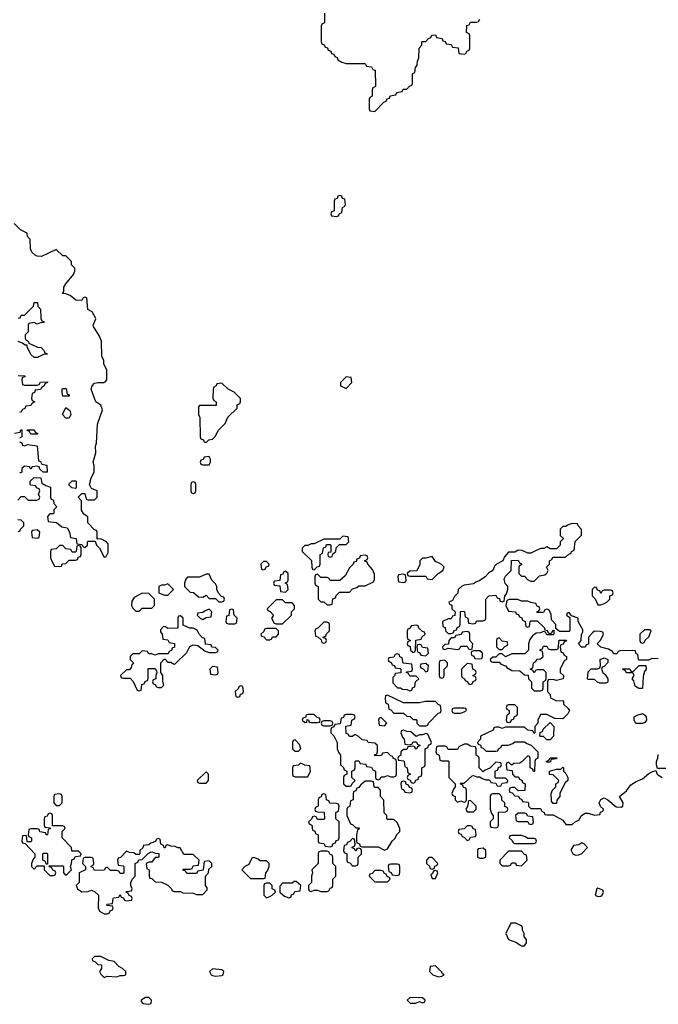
# Model space of a CAD drawing. Header units: inches. Extents: x 2701323 to 2964515, y 494916 to 722124.
# Tile 416 of 656: x 2835240 to 2839250, y 591165 to 597350. Entities that reach past the tile are written whole.
import ezdxf

# ---------------------------------------------------------------- set-up
doc = ezdxf.new("R2010")
doc.units = ezdxf.units.IN
doc.header["$MEASUREMENT"] = 0
doc.layers.add('C8539', color=7, linetype='Continuous')

msp = doc.modelspace()

# ---------------------------------------------------------------- linework, layer by layer
at = {"layer": 'C8539', "color": 2, "elevation": 2}
for points in [[(2837154, 597390), (2837154, 597330), (2837138, 597322), (2837134, 597310), (2837134, 597210), (2837138, 597198), (2837152.7, 597192.7), (2837158, 597178), (2837172.7, 597172.7), (2837178, 597158), (2837192.7, 597152.7), (2837198, 597138), (2837212.7, 597132.7), (2837218, 597118), (2837232.7, 597112.7), (2837238, 597098), (2837263.6, 597083.6), (2837290, 597074), (2837410, 597074), (2837418, 597058), (2837450, 597054), (2837458, 597038), (2837472.7, 597032.7), (2837474, 596930), (2837458, 596922), (2837454, 596910), (2837454, 596870), (2837438, 596862), (2837434, 596850), (2837434, 596790), (2837438, 596778), (2837470, 596774), (2837527.3, 596832.7), (2837542, 596838), (2837547.3, 596852.7), (2837562, 596858), (2837567.3, 596872.7), (2837602, 596878), (2837607.3, 596892.7), (2837642, 596898), (2837647.3, 596912.7), (2837670, 596914), (2837687.3, 596932.7), (2837702, 596938), (2837706, 596950), (2837706, 597010), (2837722, 597018), (2837726, 597050), (2837736.4, 597063.6), (2837738, 597090), (2837746, 597110), (2837748.4, 597171.6), (2837766, 597190), (2837766, 597210), (2837770, 597214), (2837790, 597214), (2837807.3, 597232.7), (2837822, 597238), (2837827.3, 597252.7), (2837850, 597254), (2837858, 597238), (2837892.7, 597232.7), (2837898, 597218), (2837912.7, 597212.7), (2837918, 597198), (2837950, 597194), (2837958, 597178), (2837992.7, 597172.7), (2837998, 597138), (2838030, 597134), (2838042, 597138), (2838047.3, 597152.7), (2838062, 597158), (2838066, 597170), (2838066, 597250), (2838062, 597262), (2838046, 597270), (2838047.3, 597312.7), (2838062, 597318), (2838070, 597334), (2838110, 597334), (2838122, 597338), (2838130, 597354)], [(2835227.3, 594332.7), (2835250, 594354), (2835270, 594354), (2835292.7, 594332.7), (2835347.3, 594332.7), (2835362, 594338), (2835366, 594350), (2835358, 594370), (2835366, 594390), (2835362, 594402), (2835346, 594410), (2835342, 594422), (2835310, 594426), (2835306, 594430), (2835306, 594450), (2835330, 594474), (2835372.7, 594472.7), (2835378, 594438), (2835403.6, 594423.6), (2835434, 594414), (2835434, 594350), (2835438, 594338), (2835452.7, 594332.7), (2835454, 594310), (2835474, 594290), (2835454, 594270), (2835454, 594250), (2835450, 594246), (2835430, 594246), (2835414, 594230), (2835418, 594198), (2835471.6, 594191.6), (2835503.6, 594163.6), (2835538, 594158), (2835552, 594130), (2835558, 594098), (2835594, 594090), (2835598, 594058), (2835630, 594054), (2835638, 594038), (2835650, 594034), (2835666, 594050), (2835666, 594070), (2835670, 594074), (2835714, 594074), (2835722, 594050), (2835742, 594030), (2835770, 593974), (2835782, 593978), (2835796.4, 594003.6), (2835796.4, 594056.4), (2835786, 594070), (2835750, 594088), (2835726, 594086), (2835726, 594130), (2835722, 594142), (2835710, 594146), (2835668.4, 594188.4), (2835667.3, 594227.3), (2835643.1, 594243.1), (2835628.4, 594268.4), (2835627.3, 594327.3), (2835608, 594350), (2835630, 594374), (2835650, 594374), (2835658, 594338), (2835670, 594334), (2835710, 594334), (2835726, 594350), (2835726, 594390), (2835690, 594406), (2835678, 594430), (2835688, 594470), (2835708, 594510), (2835708, 594550), (2835702, 594570), (2835718, 594630), (2835715.3, 594670), (2835722, 594690), (2835729, 594810), (2835759, 594899), (2835748.7, 594928.7), (2835718, 594950), (2835688.7, 595030), (2835694, 595050), (2835710, 595066), (2835731.1, 595071.1), (2835768.4, 595071.6), (2835780.4, 595079.6), (2835788, 595090), (2835788, 595130), (2835787.3, 595147.3), (2835768.4, 595188.4), (2835768, 595210), (2835756.4, 595236.4), (2835754, 595330), (2835741.2, 595361.2), (2835703.1, 595423.1), (2835702, 595430), (2835718, 595470), (2835716.4, 595476.4), (2835695.3, 595515.3), (2835668, 595530), (2835662, 595602), (2835650, 595606), (2835638, 595602), (2835630, 595586), (2835592.7, 595587.3), (2835556.4, 595616.4), (2835530, 595628), (2835508, 595630), (2835518, 595642), (2835518, 595670), (2835528.7, 595691.3), (2835578, 595750), (2835586, 595770), (2835586, 595790), (2835566, 595810), (2835566, 595830), (2835530, 595866), (2835510, 595866), (2835470, 595906), (2835376.9, 595863.1), (2835350, 595864), (2835338, 595870), (2835315.3, 595890), (2835308, 595910), (2835306, 595970), (2835288.4, 595988.4), (2835286, 596010), (2835246, 596030), (2835206, 596070)], [(2835230, 595474), (2835242, 595478), (2835250, 595494), (2835270, 595494), (2835326, 595550), (2835330, 595574), (2835352.7, 595572.7), (2835354, 595550), (2835371.6, 595531.6), (2835372.7, 595472.7), (2835378, 595458), (2835390, 595454), (2835392.7, 595447.3), (2835370, 595446), (2835350, 595438), (2835330, 595448), (2835298, 595442), (2835294, 595430), (2835294, 595390), (2835274, 595370), (2835274, 595350), (2835278, 595338), (2835294, 595330), (2835298, 595318), (2835352.7, 595292.7), (2835374, 595290), (2835394, 595270), (2835398, 595258), (2835410, 595254), (2835412, 595248), (2835390, 595246), (2835352, 595228), (2835330, 595228), (2835310, 595246), (2835286, 595294), (2835286, 595306), (2835274, 595306), (2835258, 595318), (2835230, 595328)], [(2835230, 595114), (2835272.7, 595112.7), (2835272.7, 595107.3), (2835258, 595102), (2835254, 595090), (2835258, 595058), (2835270, 595054), (2835350, 595054), (2835362, 595058), (2835370, 595072), (2835414, 595074), (2835414, 595070), (2835398, 595062), (2835394, 595050), (2835378, 595042), (2835370, 595026), (2835338, 595022), (2835332.7, 595007.3), (2835318, 595002), (2835314, 594970), (2835318, 594958), (2835334, 594950), (2835318, 594942), (2835310, 594926), (2835278, 594922), (2835272.7, 594907.3), (2835258, 594902), (2835250, 594886), (2835238, 594882)], [(2835207.3, 594752.7), (2835242, 594758), (2835247.3, 594772.7), (2835252.7, 594772.7), (2835254, 594730), (2835238, 594722)], [(2835238, 594698), (2835252.7, 594692.7), (2835258, 594678), (2835270, 594674), (2835290, 594682), (2835350, 594674), (2835358, 594578), (2835370, 594574), (2835378, 594558), (2835411.3, 594551.3), (2835412.7, 594507.3), (2835387.3, 594507.3), (2835367.3, 594527.3), (2835362, 594542), (2835350, 594546), (2835318, 594542), (2835310, 594526), (2835302, 594542), (2835270, 594546), (2835254, 594530), (2835252.7, 594507.3), (2835238, 594502)], [(2835230, 594134), (2835242, 594138), (2835246, 594150), (2835266, 594170), (2835266, 594190), (2835250, 594206), (2835227.3, 594207.3)], [(2839250, 593335.3), (2839210, 593338), (2839190, 593326), (2839130, 593326), (2839126, 593330), (2839122, 593362), (2839110, 593366), (2839106, 593386), (2839090, 593388), (2839010, 593386), (2838998, 593382), (2838990, 593366), (2838970, 593366), (2838962, 593382), (2838936.4, 593396.4), (2838888.4, 593408.4), (2838866, 593430), (2838890, 593454), (2838906, 593490), (2838902, 593502), (2838887.3, 593507.3), (2838850, 593508), (2838839.6, 593500.4), (2838812, 593470), (2838812.7, 593427.3), (2838798, 593422), (2838791.6, 593408.4), (2838768.4, 593408.4), (2838748, 593430), (2838766, 593450), (2838767.3, 593487.3), (2838776.4, 593503.6), (2838776.4, 593516.4), (2838746, 593570), (2838746, 593590), (2838706, 593606), (2838690, 593626), (2838678, 593622), (2838674, 593610), (2838694, 593594), (2838694, 593510), (2838690, 593506), (2838630, 593506), (2838606, 593526), (2838606, 593550), (2838580.4, 593580.4), (2838576.4, 593616.4), (2838562, 593642), (2838550, 593646), (2838538, 593642), (2838530, 593626), (2838490, 593626), (2838488, 593630), (2838502, 593638), (2838506, 593650), (2838502, 593662), (2838490, 593666), (2838482, 593682), (2838450, 593688), (2838430, 593698), (2838390, 593698), (2838367.3, 593707.3), (2838312.7, 593707.3), (2838298, 593702), (2838292, 593670), (2838310, 593634), (2838354, 593630), (2838358, 593618), (2838372.7, 593612.7), (2838378, 593598), (2838392.7, 593592.7), (2838398, 593578), (2838414, 593570), (2838418, 593538), (2838430, 593534), (2838442, 593538), (2838446, 593570), (2838450, 593574), (2838490, 593574), (2838532.7, 593532.7), (2838538, 593518), (2838552.7, 593512.7), (2838558, 593498), (2838570, 593494), (2838582, 593498), (2838587.3, 593512.7), (2838594, 593514), (2838594, 593490), (2838590, 593486), (2838550, 593486), (2838542, 593502), (2838530, 593506), (2838510, 593498), (2838483.6, 593496.4), (2838459.6, 593480.4), (2838443.6, 593456.4), (2838434, 593430), (2838434, 593390), (2838412.7, 593367.3), (2838330, 593366), (2838290, 593348), (2838270, 593366), (2838250, 593366), (2838230, 593346), (2838210, 593346), (2838194, 593330), (2838198, 593318), (2838210, 593314), (2838250, 593314), (2838262, 593302), (2838290, 593292), (2838299.6, 593279.6), (2838330, 593262), (2838379.6, 593259.6), (2838410, 593234), (2838432.7, 593232.7), (2838434, 593210), (2838454, 593190), (2838454, 593150), (2838470, 593134), (2838510, 593134), (2838522, 593138), (2838526, 593150), (2838526, 593190), (2838542, 593198), (2838546, 593210), (2838546, 593250), (2838530, 593266), (2838490, 593266), (2838478, 593262), (2838470, 593246), (2838462, 593262), (2838446, 593270), (2838462, 593278), (2838466, 593310), (2838482, 593318), (2838487.3, 593332.7), (2838510, 593334), (2838526, 593350), (2838522, 593382), (2838507.3, 593387.3), (2838507.3, 593392.7), (2838522, 593398), (2838530, 593414), (2838550, 593414), (2838558, 593398), (2838570, 593394), (2838610, 593394), (2838622, 593398), (2838627.3, 593452.7), (2838672.7, 593452.7), (2838670, 593446), (2838658, 593442), (2838652.7, 593427.3), (2838638, 593422), (2838634, 593410), (2838638, 593378), (2838652.7, 593372.7), (2838658, 593358), (2838674, 593350), (2838674, 593330), (2838658, 593322), (2838634, 593270), (2838634, 593250), (2838654, 593230), (2838651.6, 593208.4), (2838610, 593198), (2838590, 593206), (2838558, 593202), (2838554, 593190), (2838554, 593130), (2838571.6, 593111.6), (2838574, 593090), (2838610, 593072), (2838650, 593074), (2838654, 593070), (2838654, 593050), (2838683.6, 593023.6), (2838692, 593010), (2838682, 592990), (2838650, 592958), (2838600.4, 592960.4), (2838550, 592986), (2838510, 592986), (2838494, 592950), (2838494, 592930), (2838474, 592910), (2838474, 592870), (2838470, 592866), (2838462, 592882), (2838430, 592886), (2838410, 592906), (2838290, 592906), (2838270, 592898), (2838250, 592906), (2838230, 592906), (2838218, 592902), (2838212.7, 592887.3), (2838134, 592850), (2838134, 592830), (2838114, 592810), (2838118, 592798), (2838132.7, 592792.7), (2838138, 592778), (2838150, 592774), (2838170, 592754), (2838230, 592754), (2838242, 592758), (2838246, 592770), (2838262, 592778), (2838268.4, 592791.6), (2838307.3, 592792.7), (2838336.4, 592803.6), (2838350, 592814), (2838410, 592814), (2838423.6, 592803.6), (2838452.7, 592792.7), (2838494, 592750), (2838494, 592710), (2838478, 592702), (2838474, 592690), (2838472.7, 592627.3), (2838467.3, 592627.3), (2838462, 592642), (2838446, 592650), (2838446, 592710), (2838442, 592722), (2838430, 592726), (2838392.7, 592687.3), (2838379.6, 592680.4), (2838343.6, 592676.4), (2838330, 592666), (2838310, 592686), (2838298, 592682), (2838294, 592670), (2838298, 592638), (2838332.7, 592632.7), (2838334, 592610), (2838350, 592594), (2838372.7, 592592.7), (2838378, 592578), (2838392.7, 592572.7), (2838398, 592558), (2838414, 592550), (2838412.7, 592507.3), (2838370, 592506), (2838350, 592526), (2838330, 592526), (2838318, 592522), (2838314, 592510), (2838318, 592498), (2838332.7, 592492.7), (2838350, 592474), (2838372.7, 592472.7), (2838378, 592458), (2838390, 592454), (2838398, 592438), (2838430, 592434), (2838434, 592430), (2838434, 592410), (2838450, 592394), (2838510, 592394), (2838518, 592378), (2838534, 592370), (2838538, 592358), (2838550, 592354), (2838590, 592354), (2838650, 592322), (2838670, 592294), (2838710, 592294), (2838728, 592312), (2838750, 592322), (2838768.7, 592351.3), (2838790, 592364.7), (2838810, 592364.7), (2838850, 592352), (2838882, 592358), (2838887.3, 592372.7), (2838902, 592378), (2838906, 592390), (2838887.3, 592407.3), (2838878, 592430), (2838888.7, 592451.3), (2838910, 592462), (2838934, 592450), (2838984.9, 592404.9), (2839017.2, 592402.8), (2839028, 592410), (2839028.7, 592430), (2839006, 592470), (2839050, 592504.7), (2839077.2, 592542.8), (2839110, 592564.7), (2839150, 592581), (2839190, 592614.8), (2839210, 592626), (2839234, 592634), (2839242, 592610), (2839274, 592590)], [(2839310, 592646), (2839246, 592646), (2839238, 592670), (2839238, 592690), (2839248, 592710), (2839250, 592734)]]:
    msp.add_lwpolyline(points, dxfattribs=at)
for points in [[(2837250, 596246), (2837238, 596242), (2837232.7, 596227.3), (2837218, 596222), (2837214, 596210), (2837214, 596150), (2837198, 596142), (2837194, 596130), (2837198, 596118), (2837230, 596114), (2837242, 596118), (2837247.3, 596132.7), (2837262, 596138), (2837266, 596170), (2837282, 596178), (2837286, 596190), (2837282, 596222), (2837267.3, 596227.3), (2837262, 596242)], [(2837290, 595106), (2837254, 595070), (2837254, 595050), (2837290, 595034), (2837326, 595070), (2837322, 595102)], [(2835510, 594986), (2835506, 595010), (2835506, 595030), (2835510, 595034), (2835532.7, 595032.7), (2835538, 594998), (2835550, 594994), (2835550, 594986)], [(2836510, 595066), (2836478, 595062), (2836474, 595050), (2836458, 595042), (2836454, 595030), (2836452.7, 594972.7), (2836458, 594958), (2836474, 594950), (2836472.7, 594927.3), (2836370, 594926), (2836362, 594918), (2836362, 594870), (2836372, 594850), (2836374, 594730), (2836378, 594718), (2836394, 594710), (2836398, 594698), (2836410, 594694), (2836428.4, 594711.6), (2836450, 594714), (2836470, 594734), (2836486, 594770), (2836530, 594814), (2836547.3, 594852.7), (2836606, 594910), (2836606, 594930), (2836622, 594938), (2836626, 594950), (2836626, 594970), (2836586, 595010), (2836550, 595028)], [(2835530, 594846), (2835508.9, 594868.9), (2835530, 594914), (2835554.8, 594894.8), (2835561, 594870), (2835550, 594846)], [(2835310, 594746), (2835302, 594762), (2835286, 594770), (2835290, 594774), (2835330, 594774), (2835338, 594758), (2835354, 594750), (2835350, 594746)], [(2836430, 594606), (2836398, 594602), (2836392.7, 594587.3), (2836378, 594582), (2836374, 594570), (2836378, 594558), (2836390, 594554), (2836430, 594554), (2836438, 594570), (2836438, 594590)], [(2835590, 594406), (2835568.4, 594408.4), (2835546, 594430), (2835570, 594454), (2835590, 594454), (2835594, 594450), (2835594, 594410)], [(2836330, 594446), (2836318, 594442), (2836314, 594430), (2836314, 594390), (2836318, 594378), (2836330, 594374), (2836342, 594378), (2836346, 594390), (2836346, 594430), (2836342, 594442)], [(2838710, 594186), (2838683.6, 594176.4), (2838670, 594166), (2838650, 594166), (2838634, 594150), (2838634, 594110), (2838654, 594090), (2838634, 594070), (2838634, 594050), (2838610, 594026), (2838570, 594026), (2838550, 594038), (2838531.6, 594028.4), (2838512.7, 594027.3), (2838483.6, 594016.4), (2838450, 593998), (2838430, 593998), (2838394.6, 594014.6), (2838370, 594018), (2838350, 594006), (2838310, 594006), (2838283.6, 593976.4), (2838274, 593950), (2838234, 593930), (2838222, 593918), (2838211.1, 593888.9), (2838185.4, 593874.6), (2838162, 593850), (2838130, 593826), (2838103.6, 593816.4), (2838090, 593806), (2838030, 593798), (2838014, 593790), (2837994, 593770), (2837991.6, 593748.4), (2837970, 593726), (2837958, 593702), (2837934, 593690), (2837938, 593678), (2837952.7, 593672.7), (2837954, 593650), (2837974, 593630), (2837972.7, 593607.3), (2837958, 593602), (2837950, 593586), (2837930, 593586), (2837894, 593570), (2837898, 593538), (2837912.7, 593532.7), (2837914, 593510), (2837930, 593494), (2837950, 593494), (2837962, 593498), (2837967.3, 593512.7), (2837982, 593518), (2837987.3, 593532.7), (2838002, 593538), (2838006, 593550), (2838007.3, 593632.7), (2838030, 593634), (2838034, 593630), (2838038, 593598), (2838054, 593590), (2838058, 593558), (2838090, 593554), (2838102, 593558), (2838110, 593574), (2838150, 593574), (2838162, 593578), (2838166, 593590), (2838166, 593710), (2838186, 593730), (2838230, 593734), (2838238, 593718), (2838252.7, 593712.7), (2838258, 593698), (2838270, 593694), (2838282, 593698), (2838286, 593730), (2838296.4, 593743.6), (2838306, 593770), (2838306, 593790), (2838288.4, 593808.4), (2838283.1, 593836.9), (2838290, 593854), (2838326, 593890), (2838327.3, 593952.7), (2838370, 593954), (2838378, 593938), (2838391.6, 593931.6), (2838390, 593926), (2838378, 593922), (2838374, 593910), (2838374, 593870), (2838390, 593854), (2838410, 593854), (2838430, 593832), (2838450, 593822), (2838470, 593822), (2838504.7, 593855.3), (2838538, 593862), (2838550, 593874), (2838558, 593890), (2838548.4, 593911.6), (2838566, 593930), (2838566, 593950), (2838582, 593958), (2838587.3, 593972.7), (2838667.3, 593972.7), (2838687.3, 593992.7), (2838702, 593998), (2838706, 594010), (2838722, 594018), (2838728.4, 594071.6), (2838767.3, 594112.7), (2838767.3, 594147.3), (2838746, 594170), (2838742, 594182)], [(2835350, 594146), (2835318, 594142), (2835314, 594130), (2835318, 594098), (2835350, 594094), (2835362, 594098), (2835366, 594130)], [(2837270, 594106), (2837250, 594086), (2837150, 594086), (2837090, 594058), (2837070, 594058), (2837050, 594046), (2837030, 594046), (2837014, 594030), (2837014, 594010), (2837072.7, 593952.7), (2837074, 593910), (2837078, 593898), (2837090, 593894), (2837107.3, 593912.7), (2837122, 593918), (2837126, 593930), (2837126, 593990), (2837142, 593998), (2837148.4, 594031.6), (2837162, 594038), (2837167.3, 594052.7), (2837190, 594054), (2837194, 594050), (2837194, 594006), (2837178, 594002), (2837174, 593990), (2837178, 593978), (2837190, 593974), (2837202, 593978), (2837206, 593994), (2837226, 594010), (2837227.3, 594032.7), (2837247.3, 594052.7), (2837290, 594054), (2837306, 594070), (2837302, 594102)], [(2835610, 594046), (2835598, 594042), (2835594, 594010), (2835590, 594006), (2835570, 594006), (2835562, 594022), (2835530, 594026), (2835510, 594046), (2835490, 594046), (2835470, 594026), (2835438, 594022), (2835434, 594010), (2835434, 593970), (2835443.6, 593943.6), (2835458, 593918), (2835490, 593914), (2835502, 593918), (2835507.3, 593932.7), (2835530, 593934), (2835550, 593954), (2835590, 593954), (2835602, 593958), (2835607.3, 593972.7), (2835622, 593978), (2835626, 593990), (2835626, 594030), (2835622, 594042)], [(2837410, 593986), (2837378, 593982), (2837372.7, 593967.3), (2837358, 593962), (2837352.7, 593947.3), (2837338, 593942), (2837334, 593930), (2837310, 593906), (2837283.6, 593856.4), (2837250, 593826), (2837190, 593826), (2837182, 593842), (2837170, 593846), (2837130, 593846), (2837110, 593866), (2837098, 593862), (2837094, 593850), (2837094, 593810), (2837098, 593798), (2837114, 593790), (2837114, 593710), (2837130, 593694), (2837150, 593694), (2837170, 593674), (2837190, 593674), (2837202, 593678), (2837207.3, 593712.7), (2837222, 593718), (2837227.3, 593732.7), (2837247.3, 593752.7), (2837310, 593754), (2837330, 593774), (2837356.4, 593783.6), (2837370, 593794), (2837410, 593794), (2837462, 593818), (2837467.3, 593832.7), (2837467.3, 593867.3), (2837456.4, 593896.4), (2837426, 593930), (2837422, 593942), (2837406, 593950), (2837422, 593958), (2837426, 593970), (2837422, 593982)], [(2837830, 593978), (2837790, 593968), (2837770, 593968), (2837752, 593950), (2837751.6, 593928.4), (2837732.7, 593887.3), (2837690, 593886), (2837674, 593870), (2837678, 593858), (2837690, 593854), (2837790, 593854), (2837798, 593838), (2837830, 593834), (2837868.7, 593871.3), (2837898, 593890), (2837906, 593910), (2837886, 593930), (2837850, 593946)], [(2836790, 593946), (2836770, 593946), (2836754, 593930), (2836758, 593898), (2836770, 593894), (2836782, 593898), (2836787.3, 593912.7), (2836802, 593918), (2836806, 593930)], [(2836430, 593866), (2836410, 593866), (2836370, 593848), (2836292.7, 593847.3), (2836283.6, 593836.4), (2836274, 593810), (2836274, 593790), (2836310, 593754), (2836331.6, 593751.6), (2836363.6, 593723.6), (2836390, 593722), (2836410, 593734), (2836430, 593714), (2836470, 593714), (2836490, 593694), (2836510, 593694), (2836522, 593698), (2836526, 593710), (2836522, 593722), (2836507.3, 593727.3), (2836488, 593748), (2836478, 593770), (2836478, 593790), (2836470, 593806), (2836446, 593830)], [(2836910, 593886), (2836898, 593882), (2836892.7, 593867.3), (2836878, 593862), (2836872.7, 593827.3), (2836838, 593822), (2836834, 593810), (2836838, 593798), (2836872.7, 593792.7), (2836878, 593758), (2836910, 593754), (2836926, 593770), (2836922, 593802), (2836906, 593810), (2836922, 593818), (2836926, 593830), (2836926, 593870)], [(2837650, 593866), (2837618, 593862), (2837614, 593850), (2837618, 593818), (2837650, 593814), (2837662, 593818), (2837666, 593830), (2837662, 593862)], [(2836170, 593806), (2836150, 593798), (2836130, 593798), (2836114, 593790), (2836114, 593750), (2836150, 593734), (2836170, 593734), (2836206, 593770)], [(2836010, 593748), (2835959.6, 593720.4), (2835943.6, 593696.4), (2835942, 593670), (2835950, 593654), (2835970, 593634), (2835990, 593634), (2836010, 593654), (2836070, 593654), (2836086, 593670), (2836086, 593710), (2836050, 593746)], [(2838850, 593786), (2838834, 593770), (2838834, 593730), (2838852.7, 593712.7), (2838870, 593674), (2838890, 593674), (2838910, 593682), (2838926, 593690), (2838946, 593710), (2838946, 593730), (2838962, 593738), (2838966, 593750), (2838962, 593762), (2838950, 593766), (2838910, 593766), (2838898, 593762), (2838890, 593746), (2838882, 593762), (2838867.3, 593767.3), (2838862, 593782)], [(2836890, 593706), (2836850, 593706), (2836794, 593650), (2836798, 593638), (2836812.7, 593632.7), (2836834, 593610), (2836822, 593590), (2836838, 593558), (2836850, 593554), (2836890, 593554), (2836946, 593610), (2836946, 593630), (2836966, 593650), (2836966, 593670), (2836950, 593686), (2836910, 593686)], [(2836430, 593646), (2836403.6, 593636.4), (2836390, 593626), (2836358, 593622), (2836354, 593610), (2836374, 593590), (2836390, 593582), (2836410, 593594), (2836442, 593598), (2836446, 593630)], [(2836570, 593646), (2836558, 593642), (2836552.7, 593607.3), (2836538, 593602), (2836534, 593570), (2836538, 593558), (2836550, 593554), (2836590, 593554), (2836602, 593558), (2836606, 593590), (2836586, 593610), (2836582, 593642)], [(2836250, 593606), (2836238, 593602), (2836234, 593590), (2836232.7, 593527.3), (2836170, 593526), (2836156.4, 593536.4), (2836142, 593538), (2836123.6, 593516.4), (2836123.6, 593503.6), (2836134, 593490), (2836138, 593458), (2836170, 593454), (2836178, 593438), (2836211.6, 593431.6), (2836211.6, 593408.4), (2836198, 593402), (2836192.7, 593387.3), (2836178, 593382), (2836172.7, 593367.3), (2836110, 593366), (2836090, 593358), (2836070, 593366), (2836050, 593366), (2836042, 593382), (2836010, 593386), (2835990, 593366), (2835950, 593366), (2835934, 593350), (2835934, 593330), (2835954, 593310), (2835943.6, 593296.4), (2835939.6, 593280.4), (2835930, 593266), (2835910, 593266), (2835874, 593230), (2835878, 593218), (2835890, 593214), (2835932.7, 593212.7), (2835952.7, 593192.7), (2835978, 593138), (2835990, 593134), (2836002, 593138), (2836007.3, 593172.7), (2836022, 593178), (2836027.3, 593192.7), (2836042, 593198), (2836047.3, 593212.7), (2836046, 593274), (2836090, 593274), (2836099.6, 593259.6), (2836102, 593250), (2836094, 593230), (2836094, 593210), (2836078, 593202), (2836074, 593190), (2836078, 593178), (2836090, 593174), (2836098, 593158), (2836110, 593154), (2836130, 593154), (2836146, 593170), (2836138, 593190), (2836138, 593230), (2836126, 593250), (2836126, 593310), (2836147.3, 593332.7), (2836152.7, 593332.7), (2836170, 593314), (2836190, 593314), (2836210, 593302), (2836216.4, 593303.6), (2836290, 593374), (2836307.3, 593412.7), (2836330, 593422), (2836359.6, 593419.6), (2836403.6, 593383.6), (2836430, 593374), (2836470, 593374), (2836482, 593378), (2836486, 593390), (2836470, 593406), (2836447.3, 593407.3), (2836442, 593422), (2836407.3, 593427.3), (2836402, 593462), (2836387.3, 593467.3), (2836366, 593490), (2836355.3, 593515.3), (2836330, 593528), (2836308.4, 593528.4), (2836267.3, 593547.3), (2836266, 593590)], [(2837170, 593566), (2837150, 593566), (2837112.7, 593527.3), (2837098, 593522), (2837094, 593510), (2837098, 593478), (2837112.7, 593472.7), (2837134, 593454), (2837138, 593438), (2837150, 593434), (2837162, 593438), (2837166, 593450), (2837162, 593462), (2837146, 593466), (2837146, 593470), (2837162, 593478), (2837167.3, 593492.7), (2837186, 593510), (2837186, 593550), (2837182, 593562)], [(2837730, 593546), (2837698, 593542), (2837692.7, 593527.3), (2837678, 593522), (2837674, 593510), (2837674, 593470), (2837678, 593458), (2837694, 593450), (2837678, 593442), (2837674, 593430), (2837678, 593418), (2837692.7, 593412.7), (2837694, 593390), (2837710, 593374), (2837722, 593378), (2837726, 593390), (2837727.3, 593452.7), (2837762, 593458), (2837766, 593470), (2837786, 593490), (2837782, 593502), (2837770, 593506), (2837747.3, 593527.3), (2837742, 593542)], [(2836850, 593526), (2836790, 593526), (2836778, 593522), (2836772.7, 593507.3), (2836754, 593490), (2836758, 593478), (2836772.7, 593472.7), (2836790, 593454), (2836810, 593454), (2836822, 593458), (2836827.3, 593472.7), (2836850, 593474), (2836866, 593490), (2836866, 593510)], [(2838050, 593506), (2838018, 593502), (2838012.7, 593487.3), (2837978, 593482), (2837970, 593466), (2837950, 593466), (2837934, 593450), (2837932.7, 593427.3), (2837910, 593426), (2837894, 593410), (2837898, 593398), (2837910, 593394), (2837930, 593402), (2837990, 593394), (2838002, 593398), (2838010, 593414), (2838050, 593414), (2838058, 593398), (2838070, 593394), (2838082, 593398), (2838086, 593430), (2838066, 593450), (2838066, 593490), (2838062, 593502)], [(2839196.4, 593516.4), (2839163.6, 593516.4), (2839134, 593490), (2839134, 593450), (2839138, 593438), (2839150, 593434), (2839162, 593438), (2839167.3, 593452.7), (2839190, 593474), (2839206, 593510)], [(2837750, 593426), (2837738, 593422), (2837734, 593410), (2837738, 593378), (2837752.7, 593372.7), (2837758, 593358), (2837790, 593354), (2837806, 593370), (2837802, 593402), (2837770, 593406), (2837762, 593422)], [(2838250, 593466), (2838238, 593462), (2838234, 593450), (2838234, 593410), (2838250, 593394), (2838270, 593394), (2838287.3, 593412.7), (2838302, 593418), (2838306, 593430), (2838302, 593442), (2838270, 593446)], [(2837610, 593366), (2837598, 593362), (2837590, 593346), (2837558, 593342), (2837554, 593330), (2837558, 593318), (2837572.7, 593312.7), (2837578, 593298), (2837592.7, 593292.7), (2837598, 593278), (2837630, 593274), (2837634, 593270), (2837632.7, 593247.3), (2837598, 593242), (2837592.7, 593227.3), (2837582, 593218), (2837583.6, 593183.6), (2837612.7, 593152.7), (2837632, 593152), (2837643.6, 593143.6), (2837670, 593142), (2837690, 593134), (2837702, 593138), (2837707.3, 593152.7), (2837722, 593158), (2837726, 593190), (2837746, 593210), (2837730, 593226), (2837690, 593226), (2837682, 593242), (2837666, 593250), (2837670, 593254), (2837702, 593258), (2837706, 593270), (2837702, 593302), (2837647.3, 593307.3), (2837642, 593342), (2837627.3, 593347.3), (2837622, 593362)], [(2838130, 593386), (2838090, 593386), (2838078, 593382), (2838074, 593370), (2838078, 593358), (2838092.7, 593352.7), (2838098, 593338), (2838130, 593334), (2838142, 593338), (2838146, 593350), (2838146, 593370)], [(2837790, 593306), (2837758, 593302), (2837754, 593290), (2837758, 593278), (2837772.7, 593272.7), (2837790, 593254), (2837802, 593258), (2837806, 593290)], [(2837910, 593326), (2837878, 593322), (2837874, 593310), (2837874, 593230), (2837878, 593218), (2837890, 593214), (2837902, 593218), (2837906, 593230), (2837906, 593270), (2837926, 593290), (2837926, 593310)], [(2838050, 593306), (2838014, 593270), (2838014, 593230), (2838018, 593218), (2838034, 593210), (2838038, 593198), (2838052.7, 593192.7), (2838058, 593178), (2838070, 593174), (2838082, 593178), (2838087.3, 593192.7), (2838102, 593198), (2838106, 593210), (2838102, 593222), (2838086, 593230), (2838102, 593238), (2838106, 593250), (2838102, 593262), (2838086, 593270), (2838082, 593302)], [(2838918, 593182), (2838883.1, 593183.1), (2838868, 593188), (2838850, 593206), (2838810, 593206), (2838806, 593210), (2838810, 593254), (2838828, 593272), (2838867.3, 593272.7), (2838882, 593278), (2838887.3, 593292.7), (2838886, 593330), (2838910, 593342), (2838934, 593330), (2838932.7, 593312.7), (2838910, 593286), (2838898, 593282), (2838894, 593270), (2838902, 593250), (2838916.9, 593236.9), (2838934, 593210), (2838934, 593190), (2838930, 593186)], [(2836450, 593286), (2836434, 593270), (2836438, 593238), (2836470, 593234), (2836482, 593238), (2836486, 593250), (2836482, 593282)], [(2839150, 593148), (2839128.4, 593148.4), (2839104, 593164), (2839096.4, 593196.4), (2839086, 593210), (2839098, 593230), (2839090, 593246), (2839050, 593246), (2839042, 593262), (2839027.3, 593267.3), (2839027.3, 593272.7), (2839071.6, 593271.6), (2839078, 593258), (2839090, 593254), (2839130, 593294), (2839172.7, 593292.7), (2839174, 593270), (2839163.6, 593256.4), (2839156, 593224)], [(2836630, 593166), (2836618, 593162), (2836612.7, 593147.3), (2836594, 593130), (2836598, 593098), (2836610, 593094), (2836622, 593098), (2836627.3, 593112.7), (2836642, 593118), (2836646, 593130), (2836642, 593162)], [(2837550, 593106), (2837538, 593102), (2837534, 593090), (2837538, 593058), (2837554, 593050), (2837558, 593018), (2837570, 593014), (2837590, 592994), (2837650, 592994), (2837670, 592974), (2837692.7, 592972.7), (2837710, 592954), (2837730, 592954), (2837734, 592950), (2837734, 592930), (2837750, 592914), (2837790, 592914), (2837802, 592918), (2837806, 592930), (2837867.3, 592992.7), (2837882, 592998), (2837886, 593010), (2837882, 593042), (2837867.3, 593047.3), (2837850, 593066), (2837786, 593066), (2837750, 593058), (2837650, 593058)], [(2838030, 593026), (2837970, 593026), (2837958, 593022), (2837954, 593010), (2837958, 592998), (2837970, 592994), (2838010, 592994), (2838030, 593002), (2838046, 593010), (2838042, 593022)], [(2838350, 593046), (2838310, 593046), (2838298, 593042), (2838294, 593030), (2838298, 593018), (2838314, 593010), (2838314, 592990), (2838298, 592982), (2838294, 592950), (2838298, 592938), (2838310, 592934), (2838322, 592938), (2838327.3, 592952.7), (2838342, 592958), (2838347.3, 592972.7), (2838362, 592978), (2838366, 592990), (2838366, 593030)], [(2839150, 592929), (2839109.1, 592929.1), (2839098, 592950), (2839098, 592970), (2839118, 592982), (2839150, 592991), (2839163.5, 592983.5), (2839174.8, 592970), (2839176, 592950), (2839166, 592934)], [(2837090, 592986), (2837050, 592986), (2837038, 592982), (2837034, 592966), (2837018, 592962), (2837014, 592950), (2837030, 592934), (2837042, 592938), (2837046, 592954), (2837052.7, 592952.7), (2837058, 592938), (2837070, 592934), (2837110, 592934), (2837122, 592938), (2837126, 592950), (2837122, 592962), (2837107.3, 592967.3)], [(2837190, 592946), (2837150, 592946), (2837138, 592942), (2837134, 592930), (2837138, 592918), (2837150, 592914), (2837190, 592914), (2837202, 592918), (2837206, 592930), (2837202, 592942)], [(2837330, 592986), (2837290, 592986), (2837278, 592982), (2837272.7, 592967.3), (2837258, 592962), (2837252.7, 592927.3), (2837218, 592922), (2837212.7, 592907.3), (2837198, 592902), (2837194, 592890), (2837194, 592870), (2837211.6, 592851.6), (2837234, 592810), (2837234, 592770), (2837243.6, 592743.6), (2837254, 592730), (2837254, 592670), (2837272.7, 592652.7), (2837278, 592638), (2837294, 592630), (2837294, 592610), (2837278, 592602), (2837274, 592590), (2837274, 592550), (2837290, 592534), (2837310, 592534), (2837322, 592538), (2837327.3, 592552.7), (2837346, 592570), (2837326, 592590), (2837326, 592630), (2837342, 592638), (2837346, 592650), (2837346, 592690), (2837350, 592694), (2837370, 592694), (2837378, 592678), (2837412.7, 592672.7), (2837418, 592658), (2837450, 592654), (2837458, 592638), (2837474, 592630), (2837474, 592590), (2837478, 592578), (2837490, 592574), (2837502, 592578), (2837510, 592594), (2837530, 592594), (2837550, 592602), (2837570, 592594), (2837590, 592594), (2837602, 592598), (2837606, 592610), (2837606, 592690), (2837602, 592702), (2837586, 592710), (2837582, 592722), (2837570, 592726), (2837550, 592746), (2837518, 592742), (2837511.6, 592728.4), (2837470, 592726), (2837467.3, 592732.7), (2837482, 592738), (2837486, 592750), (2837486, 592790), (2837470, 592806), (2837428.4, 592808.4), (2837422, 592822), (2837390, 592826), (2837366, 592850), (2837350, 592858), (2837342, 592858), (2837330, 592846), (2837310, 592846), (2837302, 592862), (2837290, 592866), (2837287.3, 592912.7), (2837322, 592918), (2837326, 592950), (2837342, 592958), (2837346, 592970), (2837342, 592982)], [(2837510, 592966), (2837498, 592962), (2837494, 592950), (2837498, 592918), (2837530, 592914), (2837546, 592930)], [(2838550, 592826), (2838530, 592846), (2838510, 592846), (2838506, 592850), (2838507.3, 592872.7), (2838522, 592878), (2838527.3, 592892.7), (2838570, 592934), (2838594, 592910), (2838592, 592850), (2838570, 592826)], [(2837650, 592886), (2837638, 592882), (2837634, 592870), (2837643.6, 592843.6), (2837654, 592830), (2837658, 592798), (2837690, 592794), (2837702, 592798), (2837710, 592814), (2837730, 592814), (2837738, 592798), (2837754, 592790), (2837738, 592782), (2837732, 592768), (2837726, 592770), (2837722, 592782), (2837710, 592786), (2837678, 592782), (2837670, 592766), (2837650, 592766), (2837634, 592750), (2837634, 592730), (2837618, 592722), (2837614, 592710), (2837618, 592698), (2837650, 592694), (2837654, 592690), (2837658, 592658), (2837674, 592650), (2837678, 592618), (2837694, 592610), (2837678, 592602), (2837674, 592590), (2837678, 592578), (2837692.7, 592572.7), (2837698, 592558), (2837710, 592554), (2837722, 592558), (2837727.3, 592572.7), (2837742, 592578), (2837747.3, 592592.7), (2837762, 592598), (2837766, 592610), (2837766, 592650), (2837782, 592658), (2837786, 592670), (2837786, 592770), (2837802, 592778), (2837810, 592794), (2837822, 592798), (2837826, 592810), (2837802, 592862), (2837790, 592866), (2837770, 592858), (2837750, 592858), (2837730, 592846), (2837696.4, 592876.4), (2837670, 592878)], [(2836970, 592826), (2836958, 592822), (2836954, 592810), (2836954, 592770), (2836970, 592754), (2836990, 592754), (2837006, 592770), (2836996.4, 592796.4)], [(2838050, 592798), (2838030, 592798), (2837998, 592782), (2837990, 592766), (2837930, 592766), (2837922, 592782), (2837910, 592786), (2837870, 592786), (2837858, 592782), (2837854, 592750), (2837858, 592738), (2837874, 592730), (2837878, 592698), (2837890, 592694), (2837930, 592694), (2837934, 592690), (2837934, 592590), (2837974, 592550), (2837974, 592530), (2837963.6, 592516.4), (2837954, 592490), (2837958, 592478), (2837974, 592470), (2837974, 592450), (2837990, 592434), (2838010, 592442), (2838030, 592434), (2838042, 592438), (2838046, 592450), (2838046, 592510), (2838042, 592522), (2838027.3, 592527.3), (2838022, 592542), (2838006, 592550), (2838010, 592554), (2838030, 592554), (2838080.4, 592599.6), (2838090, 592602), (2838110, 592594), (2838130, 592594), (2838143.6, 592583.6), (2838170, 592574), (2838190, 592574), (2838198, 592558), (2838230, 592554), (2838238, 592538), (2838250, 592534), (2838262, 592538), (2838270, 592554), (2838302, 592558), (2838306, 592570), (2838290, 592586), (2838230, 592586), (2838226, 592590), (2838226, 592630), (2838242, 592638), (2838247.3, 592652.7), (2838262, 592658), (2838266, 592670), (2838262, 592682), (2838230, 592686), (2838192.7, 592647.3), (2838163.6, 592636.4), (2838150, 592626), (2838126, 592650), (2838126, 592710), (2838122, 592722), (2838106, 592730), (2838106, 592770), (2838102, 592782), (2838070, 592786)], [(2838550, 592686), (2838546, 592690), (2838562, 592698), (2838570, 592714), (2838612.7, 592712.7), (2838610, 592706), (2838578, 592702), (2838570, 592686)], [(2836410, 592626), (2836354, 592570), (2836358, 592558), (2836370, 592554), (2836410, 592554), (2836426, 592570), (2836426, 592610)], [(2837010, 592678), (2837002, 592678), (2836990, 592666), (2836958, 592662), (2836954, 592650), (2836954, 592610), (2836958, 592598), (2836970, 592594), (2837050, 592594), (2837066, 592630), (2837062, 592662), (2837030, 592666)], [(2838590, 592426), (2838580.4, 592440.4), (2838578, 592490), (2838586, 592510), (2838606, 592530), (2838606, 592550), (2838622, 592558), (2838626, 592570), (2838590, 592606), (2838567.3, 592607.3), (2838566, 592630), (2838610, 592642), (2838638, 592642), (2838650, 592654), (2838654, 592650), (2838654, 592630), (2838670, 592614), (2838682, 592590), (2838682, 592570), (2838664.7, 592555.3), (2838643.6, 592516.4), (2838632, 592490), (2838632, 592470), (2838612.7, 592447.3), (2838610, 592426)], [(2837450, 592566), (2837410, 592566), (2837379.6, 592540.4), (2837370, 592526), (2837358, 592522), (2837350, 592506), (2837338, 592502), (2837334, 592490), (2837334, 592450), (2837318, 592442), (2837314, 592410), (2837298, 592402), (2837294, 592390), (2837294, 592350), (2837318, 592298), (2837332.7, 592292.7), (2837350, 592274), (2837370, 592274), (2837374, 592270), (2837362, 592258), (2837354, 592230), (2837354, 592190), (2837358, 592178), (2837372.7, 592172.7), (2837378, 592158), (2837390, 592154), (2837490, 592154), (2837530, 592134), (2837550, 592142), (2837578, 592190), (2837594.6, 592205.4), (2837610, 592234), (2837626, 592250), (2837626, 592270), (2837610, 592306), (2837590, 592326), (2837550, 592326), (2837546, 592330), (2837546, 592350), (2837528, 592368), (2837527.3, 592447.3), (2837506, 592470), (2837506, 592510), (2837490, 592526), (2837470, 592526), (2837466, 592530), (2837462, 592562)], [(2837650, 592566), (2837638, 592562), (2837634, 592550), (2837638, 592518), (2837652.7, 592512.7), (2837658, 592498), (2837690, 592494), (2837702, 592498), (2837706, 592510), (2837702, 592522), (2837687.3, 592527.3), (2837682, 592542), (2837667.3, 592547.3), (2837662, 592562)], [(2835490, 592486), (2835458, 592482), (2835454, 592470), (2835454, 592430), (2835470, 592414), (2835490, 592414), (2835506, 592430), (2835506, 592470), (2835502, 592482)], [(2837150, 592486), (2837138, 592482), (2837132.7, 592467.3), (2837118, 592462), (2837114, 592450), (2837114, 592410), (2837098, 592402), (2837094, 592390), (2837098, 592378), (2837110, 592374), (2837152.7, 592372.7), (2837154, 592330), (2837150, 592326), (2837110, 592326), (2837102, 592342), (2837090, 592346), (2837078, 592342), (2837072.7, 592327.3), (2837054, 592310), (2837058, 592298), (2837074, 592290), (2837078, 592258), (2837092.7, 592252.7), (2837098, 592238), (2837114, 592230), (2837114, 592190), (2837118, 592178), (2837150, 592174), (2837158, 592158), (2837190, 592154), (2837202, 592158), (2837207.3, 592172.7), (2837222, 592178), (2837227.3, 592192.7), (2837242, 592198), (2837246, 592210), (2837246, 592310), (2837226, 592330), (2837226, 592370), (2837242, 592378), (2837246, 592410), (2837242, 592422), (2837230, 592426), (2837187.3, 592427.3), (2837182, 592442), (2837166, 592450), (2837162, 592482)], [(2838070, 592446), (2838058, 592442), (2838052, 592408), (2838042, 592390), (2838043.6, 592383.6), (2838050, 592374), (2838090, 592374), (2838106, 592390), (2838106, 592410)], [(2838250, 592486), (2838210, 592486), (2838198, 592482), (2838194, 592470), (2838194, 592390), (2838203.6, 592363.6), (2838214, 592350), (2838214, 592330), (2838194, 592310), (2838194, 592290), (2838198, 592278), (2838230, 592274), (2838242, 592278), (2838246, 592290), (2838247.3, 592372.7), (2838290, 592374), (2838302, 592378), (2838306, 592390), (2838302, 592402), (2838287.3, 592407.3), (2838286, 592430), (2838268, 592448), (2838267.3, 592467.3)], [(2835430, 592366), (2835418, 592362), (2835412.7, 592347.3), (2835398, 592342), (2835394, 592330), (2835394, 592290), (2835398, 592278), (2835434, 592274), (2835430, 592266), (2835418, 592262), (2835414, 592230), (2835406, 592230), (2835402, 592242), (2835367.3, 592247.3), (2835362, 592262), (2835350, 592266), (2835310, 592266), (2835298, 592262), (2835294, 592230), (2835298, 592218), (2835314, 592210), (2835314, 592190), (2835310, 592186), (2835286, 592186), (2835282, 592222), (2835270, 592226), (2835258, 592222), (2835254, 592190), (2835258, 592178), (2835274, 592174), (2835334, 592110), (2835334, 592090), (2835323.6, 592076.4), (2835314, 592050), (2835314, 592030), (2835330, 592014), (2835350, 592034), (2835394, 592034), (2835394, 592010), (2835430, 591974), (2835450, 591974), (2835462, 591978), (2835466, 591990), (2835462, 592002), (2835447.3, 592007.3), (2835442, 592022), (2835427.3, 592027.3), (2835426, 592034), (2835510, 592034), (2835514, 592030), (2835514, 591990), (2835530, 591974), (2835566, 592010), (2835558, 592030), (2835566, 592050), (2835567.3, 592072.7), (2835582, 592078), (2835590, 592094), (2835622, 592098), (2835626, 592110), (2835610, 592126), (2835567.3, 592127.3), (2835566, 592150), (2835506, 592210), (2835506, 592250), (2835526, 592270), (2835522, 592282), (2835510, 592286), (2835446, 592286), (2835446, 592350), (2835442, 592362)], [(2838410, 592366), (2838370, 592366), (2838354, 592350), (2838358, 592318), (2838370, 592314), (2838430, 592314), (2838438, 592298), (2838450, 592294), (2838462, 592298), (2838466, 592310), (2838462, 592342), (2838430, 592346), (2838422, 592362)], [(2838070, 592286), (2838050, 592286), (2838030, 592266), (2837998, 592262), (2837994, 592250), (2837998, 592238), (2838012.7, 592232.7), (2838018, 592218), (2838030, 592214), (2838050, 592194), (2838062, 592198), (2838070, 592214), (2838102, 592218), (2838106, 592230), (2838102, 592262), (2838087.3, 592267.3), (2838082, 592282)], [(2836110, 592206), (2836098, 592202), (2836092.7, 592187.3), (2836063.6, 592176.4), (2836050, 592166), (2836018, 592162), (2836012.7, 592147.3), (2835994, 592130), (2835994, 592110), (2835990, 592106), (2835970, 592106), (2835956.4, 592116.4), (2835930, 592118), (2835910, 592126), (2835872.7, 592087.3), (2835858, 592082), (2835854, 592070), (2835858, 592038), (2835890, 592034), (2835894, 592030), (2835894, 591990), (2835890, 591986), (2835870, 591986), (2835862, 592002), (2835850, 592006), (2835810, 592006), (2835790, 592026), (2835778, 592022), (2835770, 592008), (2835710, 592006), (2835702, 592022), (2835686, 592030), (2835702, 592038), (2835706, 592050), (2835702, 592082), (2835690, 592086), (2835650, 592086), (2835638, 592082), (2835634, 592050), (2835654, 592030), (2835654, 592010), (2835614, 591990), (2835614, 591930), (2835594, 591910), (2835602, 591890), (2835630, 591872), (2835670, 591874), (2835690, 591882), (2835710, 591874), (2835734, 591850), (2835732, 591770), (2835742, 591750), (2835770, 591734), (2835790, 591734), (2835802, 591738), (2835807.3, 591752.7), (2835822, 591758), (2835826, 591770), (2835822, 591782), (2835790, 591786), (2835786, 591790), (2835790, 591794), (2835822, 591798), (2835826, 591830), (2835830, 591834), (2835862, 591838), (2835870, 591854), (2835878, 591838), (2835892.7, 591832.7), (2835898, 591818), (2835910, 591814), (2835942, 591818), (2835946, 591830), (2835942, 591842), (2835927.3, 591847.3), (2835922, 591862), (2835906, 591870), (2835910, 591874), (2835942, 591878), (2835946, 591890), (2835938, 591910), (2835938, 591930), (2835947.3, 591952.7), (2835966, 591970), (2835966, 592050), (2835982, 592058), (2835987.3, 592072.7), (2836010, 592074), (2836047.3, 592112.7), (2836060.4, 592119.6), (2836070, 592122), (2836090, 592114), (2836112.7, 592112.7), (2836114, 592090), (2836110, 592086), (2836090, 592086), (2836070, 592058), (2836050, 592058), (2836034, 592050), (2836038, 592018), (2836054, 592010), (2836054, 591970), (2836058, 591958), (2836070, 591954), (2836090, 591934), (2836130, 591932), (2836170, 591914), (2836194, 591890), (2836198, 591878), (2836210, 591874), (2836250, 591874), (2836264.7, 591864.7), (2836330, 591862), (2836350, 591854), (2836390, 591854), (2836416.4, 591883.6), (2836416.4, 591896.4), (2836406, 591910), (2836406, 591970), (2836426, 591990), (2836427.3, 592012.7), (2836446, 592030), (2836446, 592050), (2836430, 592066), (2836398, 592062), (2836392.7, 592007.3), (2836358, 592002), (2836350, 591986), (2836290, 591986), (2836282, 592002), (2836267.3, 592007.3), (2836267.3, 592012.7), (2836310, 592014), (2836322, 592018), (2836330, 592034), (2836362, 592038), (2836366, 592070), (2836330, 592106), (2836270, 592106), (2836247.3, 592147.3), (2836232.7, 592147.3), (2836216.4, 592156.4), (2836190, 592158), (2836170, 592166), (2836158, 592162), (2836152.7, 592147.3), (2836147.3, 592147.3), (2836142, 592162), (2836126, 592170), (2836122, 592202)], [(2837330, 592206), (2837312.7, 592187.3), (2837298, 592182), (2837292.7, 592167.3), (2837278, 592162), (2837274, 592130), (2837278, 592118), (2837294, 592110), (2837294, 592070), (2837298, 592058), (2837312.7, 592052.7), (2837330, 592034), (2837350, 592034), (2837362, 592038), (2837366, 592050), (2837366, 592090), (2837386, 592110), (2837386, 592130), (2837382, 592142), (2837370, 592146), (2837358, 592142), (2837350, 592126), (2837342, 592142), (2837327.3, 592147.3), (2837327.3, 592152.7), (2837342, 592158), (2837346, 592170), (2837342, 592202)], [(2838390, 592226), (2838330, 592226), (2838318, 592222), (2838314, 592210), (2838332.7, 592192.7), (2838338, 592178), (2838350, 592174), (2838470, 592174), (2838482, 592178), (2838486, 592190), (2838482, 592202), (2838470, 592206), (2838430, 592206), (2838416.4, 592216.4)], [(2837170, 592126), (2837130, 592126), (2837118, 592122), (2837114, 592110), (2837114, 592050), (2837074, 592010), (2837078, 591990), (2837072, 591970), (2837072, 591930), (2837054, 591910), (2837054, 591890), (2837058, 591878), (2837070, 591874), (2837090, 591882), (2837110, 591882), (2837130, 591874), (2837170, 591874), (2837182, 591878), (2837190, 591894), (2837202, 591898), (2837206, 591910), (2837206, 591950), (2837226, 591970), (2837226, 592030), (2837206, 592050), (2837206, 592090), (2837202, 592102), (2837190, 592106), (2837182, 592122)], [(2838150, 592146), (2838118, 592142), (2838114, 592130), (2838114, 592090), (2838130, 592082), (2838150, 592082), (2838166, 592090), (2838166, 592130)], [(2838390, 592126), (2838310, 592126), (2838254, 592070), (2838254, 592050), (2838270, 592034), (2838310, 592034), (2838322, 592038), (2838330, 592054), (2838352.7, 592052.7), (2838358, 592038), (2838390, 592034), (2838426, 592070), (2838422, 592102), (2838410, 592106)], [(2838770, 592178), (2838750, 592166), (2838718, 592162), (2838703.6, 592136.4), (2838702, 592130), (2838714, 592110), (2838730, 592102), (2838750, 592104.7), (2838770, 592112), (2838806, 592150), (2838786, 592170)], [(2835406, 592046), (2835402, 592062), (2835386, 592070), (2835386, 592110), (2835390, 592114), (2835410, 592114), (2835414, 592110), (2835414, 592046), (2835410, 592046)], [(2836710, 592086), (2836698, 592082), (2836678, 592042), (2836654, 592030), (2836634, 592010), (2836690, 591954), (2836770, 591954), (2836782, 591958), (2836786, 591990), (2836796.4, 592003.6), (2836806, 592030), (2836806, 592050), (2836790, 592066), (2836750, 592066), (2836736.4, 592076.4)], [(2837830, 592086), (2837810, 592086), (2837794, 592070), (2837794, 592050), (2837812.7, 592032.7), (2837818, 592018), (2837830, 592014), (2837842, 592018), (2837847.3, 592032.7), (2837862, 592038), (2837866, 592050)], [(2837510, 592006), (2837470, 592006), (2837452.7, 591987.3), (2837438, 591982), (2837434, 591970), (2837470, 591934), (2837550, 591934), (2837566, 591950), (2837562, 591962), (2837547.3, 591967.3), (2837542, 591982), (2837530, 591986), (2837522, 592002)], [(2837610, 592046), (2837570, 592046), (2837558, 592042), (2837554, 592030), (2837558, 591998), (2837572.7, 591992.7), (2837578, 591978), (2837610, 591974), (2837622, 591978), (2837627.3, 591992.7), (2837627.3, 592027.3), (2837622, 592042)], [(2837850, 592006), (2837838, 592002), (2837832.7, 591987.3), (2837822, 591978), (2837830, 591954), (2837850, 591954), (2837866, 591990), (2837862, 592002)], [(2836976.4, 591936.4), (2836963.6, 591936.4), (2836950, 591926), (2836890, 591926), (2836872.7, 591907.3), (2836874, 591870), (2836903.6, 591843.6), (2836930, 591834), (2836942, 591838), (2836947.3, 591852.7), (2836962, 591858), (2836967.3, 591872.7), (2837002, 591878), (2837006, 591910)], [(2836810, 591926), (2836790, 591926), (2836778, 591922), (2836774, 591910), (2836774, 591850), (2836790, 591834), (2836810, 591842), (2836826, 591850), (2836846, 591870), (2836842, 591882), (2836826, 591890), (2836826, 591910)], [(2838870, 591895.3), (2838864.7, 591890), (2838854, 591850), (2838870, 591842), (2838890, 591844.7), (2838898, 591850), (2838906, 591870), (2838902, 591882)], [(2838324.7, 591675.3), (2838292, 591610), (2838310, 591572), (2838355.3, 591555.3), (2838390, 591531.3), (2838410, 591532), (2838422, 591550), (2838422, 591570), (2838408, 591590), (2838408, 591610), (2838398, 591630), (2838398, 591650), (2838390, 591658), (2838354.6, 591674.6)], [(2835750, 591466), (2835710, 591466), (2835694, 591450), (2835698, 591438), (2835712.7, 591432.7), (2835730, 591414), (2835752.7, 591412.7), (2835754, 591390), (2835742, 591370), (2835750, 591354), (2835770, 591334), (2835790, 591342), (2835850, 591338), (2835870, 591344.7), (2835890, 591344.7), (2835906, 591350), (2835906, 591370), (2835886, 591390), (2835863.1, 591403.1), (2835833.6, 591433.6), (2835800.4, 591440.4)], [(2836450, 591388), (2836432, 591370), (2836442, 591350), (2836450, 591346), (2836470, 591341), (2836510, 591346), (2836518, 591350), (2836522, 591370), (2836510, 591382)], [(2837850, 591406), (2837818, 591402), (2837814, 591370), (2837834, 591350), (2837870, 591338), (2837890, 591342), (2837906, 591350), (2837895.3, 591355.3), (2837890, 591366)], [(2836050, 591208), (2836030, 591208), (2836002, 591190), (2836002, 591182), (2836014, 591170), (2836050, 591164.7), (2836066, 591170), (2836068, 591190)], [(2837692.7, 591207.3), (2837674, 591190), (2837692.7, 591172.7), (2837727.3, 591172.7), (2837750, 591182), (2837770, 591174), (2837782, 591178), (2837786, 591190), (2837770, 591206)]]:
    msp.add_lwpolyline(points, close=True, dxfattribs=at)

doc.saveas('drawing.dxf')
